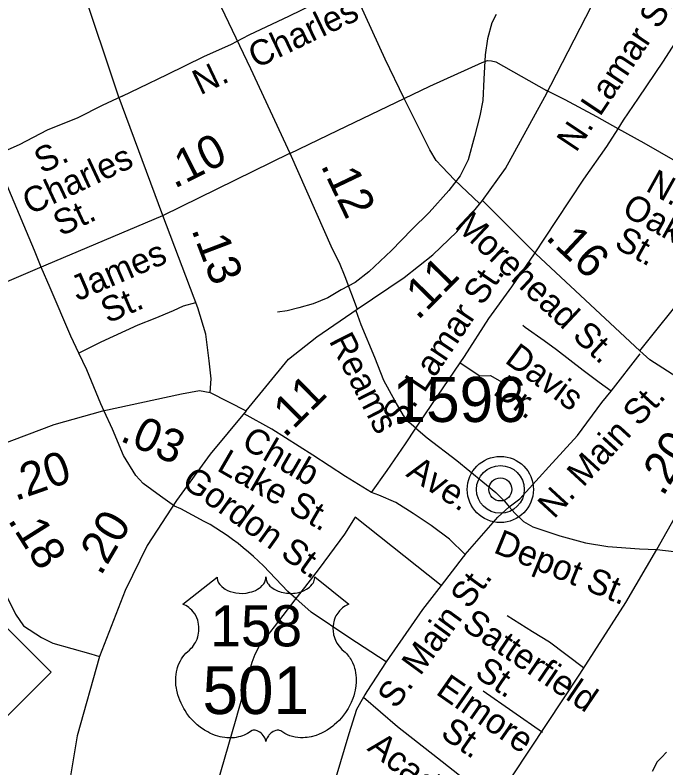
# Model space of a CAD drawing. Extents: x 1950930 to 2061844, y 904556 to 1017002.
# Drawn here: x 2003139 to 2005591, y 961403 to 964240 of the extents above; entities that cross this region are included whole.
import ezdxf

# ---------------------------------------------------------------- set-up
doc = ezdxf.new("R2010")
doc.units = 0
for name, color, linetype in [('Default', 7, 'Continuous'), ('Exist Civil Demographics County Seat CELL', 7, 'Continuous'), ('Exist Hydrographic Misc Water Feature', 7, 'Continuous'), ('Exist Railroad Mainline', 7, 'Continuous'), ('Exist Road Non-System Type 51', 7, 'Continuous'), ('Exist Road Non-System Type 51 Label', 7, 'Continuous'), ('Exist Road Primary NC Attributed', 7, 'Continuous'), ('Exist Road Primary NC Mileage Hundredths English Label', 7, 'Continuous'), ('Exist Road Primary NC Shield CELL', 7, 'Continuous'), ('Exist Road Primary US Attributed', 7, 'Continuous'), ('Exist Road Primary US Mileage Hundredths English Label', 7, 'Continuous'), ('Exist Road Primary US Shield CELL', 7, 'Continuous'), ('Exist Road Primary US Shield Number Label', 7, 'Continuous'), ('Exist Road Primary US Structure Standard Bridge CELL', 7, 'Continuous'), ('Exist Road Secondary Mileage Hundredths English Label', 7, 'Continuous'), ('Exist Road Secondary Structure Standard Bridge Number Label', 7, 'Continuous'), ('Exist Road Secondary Type 51 Attributed', 7, 'Continuous'), ('Exist Road Secondary Type 51 Label', 7, 'Continuous'), ('Exist Road Secondary Type 51 Number Label', 7, 'Continuous')]:
    doc.layers.add(name, color=color, linetype=linetype)

# ---------------------------------------------------------------- blocks, each defined once
blk = doc.blocks.new('Exist Civil Demographics County Seat')
at = {"layer": 'Default'}
for radius in [38.01, 27.44, 13.21]:
    blk.add_circle((0, 0), radius, dxfattribs=at)

msp = doc.modelspace()

# ---------------------------------------------------------------- linework, layer by layer
at = {"layer": 'Exist Hydrographic Misc Water Feature'}
msp.add_lwpolyline([(2004951.7, 964242.8), (2004935.6, 964210.9), (2004919.6, 964150.9), (2004909.8, 964090.7), (2004905.9, 963998.9), (2004902, 963918.9), (2004889.9, 963860.7), (2004869.9, 963782.7), (2004845.8, 963694.9), (2004816, 963634.8), (2004774.1, 963578.6), (2004699.9, 963496.8), (2004634.3, 963432.5), (2004558.1, 963352.7), (2004472.1, 963272.4), (2004420.1, 963232.5), (2004368.3, 963204.3), (2004318.1, 963174.5), (2004262.2, 963152.4), (2004208.4, 963136.4), (2004164.2, 963126.2), (2004128.3, 963120.4)], dxfattribs=at)
at = {"layer": 'Exist Railroad Mainline'}
msp.add_lwpolyline([(2005593, 961462), (2005575, 961442), (2005559, 961425.9), (2005539.1, 961389.9)], dxfattribs=at)
at = {"layer": 'Exist Road Non-System Type 51'}
for p, q in [((2005384.8, 962823.4), (2005494.6, 962963.8)), ((2004744.6, 962090.3), (2004421, 962347.5)), ((2005125.9, 961536.4), (2004903, 961691.8))]:
    msp.add_line(p, q, dxfattribs=at)
for points in [[(2003973.5, 964141.2), (2004021.2, 964166.3), (2004173.4, 964237.1), (2004351.8, 964325.3), (2004406, 964350.3)], [(2004605.8, 963925.8), (2004533.1, 964074), (2004434.8, 964291), (2004406, 964350.3)], [(2005411.8, 963812.2), (2005432.1, 963844.5), (2005487.9, 963927.2), (2005582, 964066), (2005679.2, 964217.8), (2005757.8, 964336.2), (2005764.9, 964347.9)], [(2003542.5, 963935.2), (2003607.5, 963966), (2003712.6, 964016.6), (2003850.6, 964083.6), (2003954.1, 964131), (2003973.5, 964141.2)], [(2004605.8, 963925.8), (2004702.4, 963972), (2004898.9, 964062.1), (2004918.8, 964069), (2004934.4, 964067.4), (2004950, 964064.7), (2005142, 963956.4)], [(2005411.8, 963812.2), (2005331.2, 963857.4), (2005211.2, 963920.4), (2005142, 963956.4)], [(2003542.5, 963935.2), (2003467.4, 963899.7), (2003375.8, 963852.7), (2003259.8, 963806.1), (2003154.4, 963751.7), (2003076.5, 963717.3), (2003061.2, 963710.2)], [(2004172, 963717.5), (2004356.5, 963806.6), (2004605.8, 963925.8)], [(2004889.4, 963530.4), (2004796.2, 963618.2), (2004747.5, 963669), (2004726, 963692.6), (2004701.9, 963731.8), (2004663.4, 963809.8), (2004605.8, 963925.8)], [(2005096.2, 963340.6), (2005178.9, 963465.7), (2005282.6, 963622.1), (2005369.4, 963745.3), (2005411.8, 963812.2)], [(2005840, 963574.6), (2005795.6, 963592.8), (2005509.9, 963757.1), (2005411.8, 963812.2)], [(2003238.1, 963290.1), (2003211.8, 963352.5), (2003115.2, 963582.3), (2003061.2, 963710.2)], [(2004816.4, 962929.8), (2004832.6, 962953.7), (2004924.8, 963096.6), (2005011, 963216.6), (2005096.2, 963340.6)], [(2003379.9, 962965.9), (2003349.9, 963029.9), (2003271.1, 963212.2), (2003238.1, 963290.1)], [(2003818.9, 963155.2), (2003772, 963142.6), (2003734.5, 963125.1), (2003666.1, 963096.9), (2003601.8, 963071.5), (2003554.9, 963050.1), (2003462.4, 963007.2), (2003379.9, 962965.9)], [(2004649.2, 962683), (2004623.8, 962704.4), (2004602.6, 962731.7), (2004571.2, 962785.1), (2004529, 962862.8), (2004495, 962949.2), (2004443.5, 963073.1), (2004424, 963125.8)], [(2005384.8, 962823.4), (2005339.8, 962856), (2005280.2, 962900.6), (2005178.9, 962978.1), (2005132.4, 963012.2), (2005060.8, 963063.4), (2005051.8, 963070)], [(2003474.9, 962747.2), (2003462.2, 962774.7), (2003409.2, 962903.3), (2003379.9, 962965.9)], [(2004649.2, 962683), (2004659.8, 962698.5), (2004709.4, 962772.2), (2004816.4, 962929.8)], [(2004816.4, 962929.8), (2004890.8, 962880.2), (2004930, 962882.2), (2004981.2, 962852.8), (2004981.2, 962850.8)], [(2005001.4, 962387.4), (2005040.9, 962417.6), (2005150.6, 962537.4), (2005258.2, 962656.2), (2005350.5, 962779.6), (2005384.8, 962823.4)], [(2003740.1, 962389.4), (2003686.8, 962427.2), (2003621.8, 962474.6), (2003593.8, 962504.8), (2003548.2, 962580.7), (2003506.4, 962679.1), (2003474.9, 962747.2)], [(2004481.8, 962441.2), (2004384.2, 962501.8), (2004261.2, 962581.9), (2004106.8, 962679.3), (2004002, 962736.8)], [(2004481.8, 962441.2), (2004541, 962523.2), (2004609.9, 962624.1), (2004649.2, 962683)], [(2004649.2, 962683), (2004692.2, 962646.9), (2004804.2, 962560.9), (2004951.1, 962441.3), (2004983.4, 962408.6), (2005001.4, 962387.4)], [(2004835.2, 962206.9), (2004776.5, 962264.6), (2004706.6, 962317), (2004638.9, 962362.2), (2004574.2, 962403.2), (2004509.5, 962431), (2004481.8, 962441.2)], [(2004197, 962040.9), (2004166.8, 962067.6), (2004074.9, 962164.6), (2004056.6, 962182.3), (2004037.9, 962199.6), (2004018.8, 962216.4), (2003999.2, 962232.8), (2003979.2, 962248.6), (2003958.9, 962264), (2003938.2, 962278.8), (2003917.2, 962293.1), (2003895.8, 962306.9), (2003874.1, 962320.2), (2003852, 962331.9), (2003807.8, 962355.7), (2003763.8, 962379.8), (2003740.1, 962389.4)], [(2004835.2, 962206.9), (2004957.8, 962347.9), (2005001.4, 962387.4)], [(2005001.4, 962387.4), (2005022.1, 962363.1), (2005054.8, 962331), (2005089.9, 962311), (2005191.8, 962278), (2005288.4, 962250.8), (2005372.1, 962236.9), (2005491.9, 962228.3), (2005556.6, 962225.5)], [(2004421, 962347.5), (2004379.9, 962284.2), (2004284.8, 962154.3), (2004229.6, 962083.1), (2004197, 962040.9)], [(2004835.2, 962206.9), (2004828, 962198.5), (2004744.6, 962090.3)], [(2004744.6, 962090.3), (2004674.8, 961999.7), (2004538, 961802.9)], [(2004197, 962040.9), (2004114.8, 961934.2), (2004060.6, 961863.9), (2004042.1, 961830.5), (2004031.2, 961800.5), (2003968.4, 961577.2), (2003888.5, 961299.5), (2003828.8, 961034.2), (2003785.9, 960840.7), (2003778.9, 960806.6)], [(2004538, 961802.9), (2004396.8, 961894.9), (2004254.8, 961989.8), (2004197, 962040.9)], [(2005281.1, 961779.8), (2005153.2, 961877.2), (2005088.5, 961916.1), (2004992.9, 961976)], [(2004538, 961802.9), (2004464.8, 961690.8), (2004456.8, 961678.8), (2004451.6, 961669.6)], [(2004451.6, 961669.6), (2004426, 961623.5), (2004396.2, 961531.1), (2004348.2, 961366.3), (2004296.4, 961191.4), (2004227.8, 960877.6), (2004201, 960746.5)], [(2004451.6, 961669.6), (2004580.5, 961558.3), (2004730.6, 961440.5), (2004831.1, 961361.5), (2004900.2, 961302.8), (2004953.4, 961265.7)]]:
    msp.add_lwpolyline(points, dxfattribs=at)
at = {"layer": 'Exist Road Primary NC Attributed'}
msp.add_lwpolyline([(2002863.9, 962537.3), (2002938.4, 962348), (2002967.5, 962299.3), (2003034, 962183.2), (2003113.6, 962038.9), (2003140.3, 961981.8), (2003171.2, 961937.7), (2003238.6, 961894.6), (2003281.7, 961873.1), (2003424.6, 961832.8), (2003457.4, 961822.5)], dxfattribs=at)
at = {"layer": 'Exist Road Primary NC Shield CELL'}
msp.add_lwpolyline([(2002609.2, 961763.3), (2002942.2, 962096.3), (2003275.2, 961763.3), (2002942.2, 961430.3)], close=True, dxfattribs=at)
at = {"layer": 'Exist Road Primary US Attributed'}
msp.add_line((2003873.9, 962817.7), (2004010, 962749), dxfattribs=at)
msp.add_lwpolyline([(2002863.9, 962537.3), (2003285.9, 962697.4), (2003470.1, 962748.9), (2003766.4, 962812.8), (2003834.4, 962824.8), (2003873.9, 962817.7)], dxfattribs=at)
at = {"layer": 'Exist Road Primary US Shield CELL'}
msp.add_lwpolyline([(2003900.4, 962122.1), (2003900.8, 962116.8), (2003902, 962110.5), (2003903, 962107.2), (2003906, 962101), (2003910.9, 962093.6), (2003917.7, 962086.4), (2003925.3, 962080.1), (2003930.5, 962076.7), (2003939.3, 962072), (2003949.2, 962067.8), (2003960.3, 962064.6), (2003971.6, 962062.4), (2003984, 962061), (2003996.2, 962060.8), (2004009.4, 962061.8), (2004024, 962064.6), (2004030.8, 962066.3), (2004038.3, 962068.9), (2004045.3, 962071.8), (2004053, 962075.9), (2004059.1, 962079.8), (2004063.9, 962083.3), (2004070.8, 962089.9), (2004076.2, 962096.6), (2004078.5, 962100.4), (2004080.4, 962104.1), (2004083.1, 962111.8), (2004083.9, 962115.2), (2004084.4, 962122.4), (2004084.9, 962116.4), (2004085.5, 962112.7), (2004086.5, 962109), (2004088, 962105.1), (2004090.7, 962099.7), (2004093.8, 962095.1), (2004099.5, 962088.3), (2004103.1, 962085), (2004106.3, 962082.3), (2004115.1, 962076.3), (2004125.3, 962071.2), (2004130.3, 962069), (2004135.5, 962067.1), (2004142, 962065.2), (2004148.8, 962063.6), (2004155.4, 962062.4), (2004162.3, 962061.4), (2004169.3, 962060.9), (2004175, 962060.8), (2004182, 962060.8), (2004188.4, 962061.2), (2004195, 962062), (2004202.3, 962063.2), (2004208.2, 962064.5), (2004215.9, 962066.5), (2004222.9, 962069), (2004229, 962071.7), (2004237, 962075.9), (2004243.5, 962079.9), (2004248.2, 962083.7), (2004253.8, 962088.9), (2004259.1, 962095), (2004262.2, 962099.5), (2004264.4, 962104.2), (2004266.5, 962109), (2004267.7, 962114.2), (2004268.3, 962118.7), (2004268.5, 962122.5), (2004397.1, 962020.1), (2004394, 962018.9), (2004387, 962015.5), (2004381.5, 962012.2), (2004372.7, 962006), (2004368.9, 962002.6), (2004365.1, 961999), (2004361.6, 961995.2), (2004358.5, 961991.6), (2004354.8, 961986.4), (2004351.4, 961981.3), (2004348.2, 961975.6), (2004345.8, 961970.6), (2004341.8, 961960.3), (2004339.9, 961953.8), (2004338.7, 961948.2), (2004337.2, 961936.8), (2004336.8, 961931.3), (2004336.8, 961925.9), (2004337.1, 961920.2), (2004337.6, 961914.7), (2004338.6, 961909), (2004339.5, 961904), (2004341.1, 961897.8), (2004343.4, 961890.7), (2004346.2, 961883.8), (2004352.1, 961872.6), (2004359.7, 961861.2), (2004365.1, 961854.8), (2004370.4, 961849.4), (2004378.3, 961842.7), (2004382.6, 961838.9), (2004387.5, 961833.9), (2004395.6, 961824.6), (2004398.9, 961820.2), (2004402.2, 961815.2), (2004405.2, 961810.2), (2004408.2, 961804.7), (2004410.7, 961799.9), (2004415.2, 961788.9), (2004418.5, 961778.2), (2004420, 961772.5), (2004422.4, 961759.9), (2004423.3, 961753.7), (2004424.3, 961741.4), (2004424.3, 961726.5), (2004423.2, 961712.4), (2004420.5, 961695.9), (2004418.3, 961686), (2004415, 961674.5), (2004411.7, 961664.6), (2004405.8, 961649.9), (2004400.6, 961639.3), (2004393.8, 961626.8), (2004389.2, 961619.3), (2004383.8, 961611.2), (2004377.1, 961602), (2004369.2, 961592.1), (2004359.7, 961581.7), (2004352, 961574), (2004342, 961565), (2004335.9, 961560), (2004327.2, 961553.5), (2004315.4, 961545.6), (2004303.7, 961538.8), (2004293.7, 961533.7), (2004284.9, 961529.9), (2004273.5, 961525.6), (2004254.6, 961520.3), (2004247.7, 961518.9), (2004239.4, 961517.7), (2004231.8, 961516.9), (2004224.3, 961516.5), (2004214.3, 961516.5), (2004204.4, 961517.2), (2004194.9, 961518.6), (2004185.1, 961520.6), (2004174.9, 961523.7), (2004165.6, 961527.3), (2004156.2, 961532), (2004140.3, 961542), (2004135.7, 961544.4), (2004133.1, 961545.1), (2004126.9, 961545.4), (2004121.2, 961544.2), (2004115.2, 961541.8), (2004111.7, 961539.9), (2004106.9, 961536.8), (2004103.3, 961533.9), (2004098.9, 961529.8), (2004095.8, 961526.3), (2004093.5, 961523.5), (2004089, 961516.5), (2004087.4, 961513.1), (2004085.8, 961508.8), (2004084.3, 961502.4), (2004082.3, 961510.5), (2004079.9, 961515.8), (2004077.2, 961520.3), (2004074.3, 961524.4), (2004069.9, 961529.5), (2004065.8, 961533.4), (2004061, 961537.4), (2004055.8, 961540.5), (2004051.7, 961542.6), (2004047.9, 961544.1), (2004043.2, 961545.2), (2004039.4, 961545.5), (2004036.3, 961545.4), (2004032, 961544.4), (2004026.2, 961540.3), (2004020.7, 961536.5), (2004014.7, 961532.7), (2004007.6, 961528.9), (2004002.3, 961526.5), (2003996.1, 961524.1), (2003988.8, 961521.6), (2003980.9, 961519.6), (2003972.8, 961518), (2003965.7, 961516.8), (2003958, 961516.2), (2003951.1, 961515.9), (2003943.9, 961516), (2003937.1, 961516.5), (2003929.3, 961517.2), (2003919.6, 961518.7), (2003911.5, 961520.5), (2003903, 961522.8), (2003894.3, 961525.5), (2003884.9, 961529.1), (2003873.2, 961534.2), (2003865.1, 961538.4), (2003852.3, 961545.7), (2003837.2, 961556.1), (2003825.9, 961565.3), (2003817.6, 961572.9), (2003805.3, 961585.3), (2003798.2, 961593.4), (2003786.9, 961608), (2003779.7, 961618.6), (2003775, 961626.3), (2003768.2, 961638.8), (2003764.4, 961646.6), (2003759.5, 961658), (2003755.7, 961668.4), (2003752.5, 961678.3), (2003750.8, 961684.6), (2003748.4, 961695.6), (2003746.9, 961703.5), (2003745.4, 961714.2), (2003744.6, 961725.5), (2003744.5, 961735.9), (2003744.8, 961744.6), (2003745.8, 961754.7), (2003747.5, 961765.4), (2003749.5, 961774.6), (2003751.4, 961781.2), (2003754.1, 961789.3), (2003757.7, 961798.2), (2003762, 961806.7), (2003766, 961813.7), (2003771.1, 961821.3), (2003776.1, 961827.8), (2003782.7, 961834.9), (2003789.5, 961841.5), (2003795.8, 961846.6), (2003803.2, 961853.8), (2003807.1, 961858.3), (2003811.8, 961864.4), (2003815.5, 961870.1), (2003818.5, 961875.2), (2003822.4, 961882.7), (2003824.7, 961888.3), (2003827.7, 961897), (2003829.2, 961903.1), (2003830.7, 961910.9), (2003831.7, 961918.3), (2003832.1, 961927.5), (2003831.8, 961935.1), (2003830.9, 961944), (2003829.2, 961952.5), (2003827.2, 961959.9), (2003824, 961968.4), (2003821.1, 961974.7), (2003816.1, 961983.1), (2003810.7, 961990.9), (2003805, 961997.3), (2003799.3, 962003), (2003793.8, 962007.3), (2003788.6, 962011), (2003782.1, 962014.9), (2003775.8, 962018.1), (2003771.8, 962019.6)], close=True, dxfattribs=at)
at = {"layer": 'Exist Road Secondary Structure Standard Bridge Number Label'}
for points in [[(2004900.9, 963541.4), (2004987, 963661.8), (2005135.5, 963931.8), (2005423.2, 964492), (2005650.9, 964916.2), (2005873, 965336.8), (2006008.5, 965597.1), (2006640.6, 966785), (2007039.4, 967503.4), (2007139.5, 967650.6), (2007269.3, 967772.8), (2007385.4, 967834.8), (2007741.3, 967947.7), (2008125.4, 968044)], [(2004427.9, 963131.5), (2004605.4, 963250.8), (2004713, 963336.9), (2004804, 963423), (2004900.9, 963541.4)], [(2004010, 962749), (2004169.9, 962943.5), (2004276.2, 963027.6), (2004427.9, 963131.5)], [(2004010, 962749), (2003874, 962585.8), (2003747.1, 962411.1), (2003636.3, 962241.2), (2003553.4, 962071.7), (2003457.4, 961822.5)], [(2003457.4, 961822.5), (2003372.9, 961524.2), (2003346.1, 961358.5), (2003335.4, 961229.1), (2003335.4, 961004.9), (2003345.2, 960818.6), (2003363.4, 960622.5), (2003388.5, 960489.7), (2003438.4, 960266.4), (2003531.1, 959873.2), (2003575.6, 959660.6), (2003604.5, 959532), (2003699.3, 959104.2), (2003730.6, 958984.7)]]:
    msp.add_lwpolyline(points, dxfattribs=at)
at = {"layer": 'Exist Road Secondary Type 51 Attributed'}
msp.add_line((2003695.6, 963485), (2004174.4, 963719.7), dxfattribs=at)
for points in [[(2004171, 966822.3), (2003943.3, 966483.8), (2003888.5, 966397.9), (2003862.7, 966346.5), (2003847, 966314.2), (2003824.1, 966260.4), (2003798.6, 966180.1), (2003756.6, 966027), (2003737.6, 965951.1), (2003718.3, 965885.8), (2003705.6, 965837.9), (2003692.5, 965801.8), (2003657.6, 965731.4), (2003606.9, 965641.8), (2003562.8, 965578.4), (2003494.2, 965485.6), (2003441.5, 965427), (2003410.9, 965385.5), (2003378.6, 965337.6), (2003434.6, 965274.7), (2003574.6, 964982.2), (2003777.1, 964561), (2004025.7, 964038.9), (2004174.4, 963719.7)], [(2003695.6, 963485), (2003527.4, 963939), (2003389.1, 964352.8), (2003373.1, 964371), (2003122.8, 964792.9), (2002895, 965163.4), (2002852.7, 965225.3), (2002802.1, 965291.4), (2002734.6, 965377), (2002662.1, 965465.2), (2002490.1, 965674.5), (2002414.2, 965786.5), (2002378, 965836.5), (2002350.1, 965886.5), (2002322, 965952.5), (2002271.9, 966044.3), (2002199.9, 966226.5), (2002185.8, 966270.4), (2002135.7, 966405.4)], [(2005492.9, 962974.8), (2005680.3, 963208.7), (2005800.1, 963378.9), (2005816.8, 963443.5), (2005831.7, 963546.2), (2005839.6, 963590.3), (2005845.7, 963622.4), (2005863.6, 963754.3), (2005883.5, 963854.3), (2005947.4, 964161.7), (2005958.1, 964237.1), (2005961.1, 964401.4), (2005967.4, 964609.8), (2005981.1, 964679.3), (2006009, 964750.5), (2006076.5, 964861.3), (2006113.7, 964930.8), (2006158.9, 965012.5), (2006250.2, 965145.1), (2006345.1, 965255.1), (2006489.2, 965410.7)], [(2004174.4, 963719.7), (2004333.8, 963359.3), (2004359.7, 963307.3), (2004381.9, 963255.5), (2004427.9, 963131.5)], [(2004900.9, 963541.4), (2005101, 963340.8), (2005492.9, 962974.8)], [(2000699, 962171.9), (2000892.1, 962307.3), (2000932.1, 962333.2), (2000948, 962339.3), (2000970.1, 962351.3), (2000996, 962365.3), (2001044.1, 962379.3), (2002555.8, 962998.3), (2003223.7, 963284.7), (2003695.6, 963485)], [(2003873.9, 962817.7), (2003878.1, 962869), (2003869.9, 962937), (2003858, 963037.1), (2003827.8, 963137.1), (2003695.6, 963485)], [(2005556.6, 962225.5), (2005846.2, 962738.3), (2005531, 962940.6), (2005492.9, 962974.8)], [(2005556.6, 962225.5), (2006153.7, 962156.7), (2006412.6, 962136.6), (2006529.9, 962127.2), (2006634.9, 962132), (2006690.1, 962136.9), (2007095.2, 962224.3), (2007225.7, 962252.2), (2007305.5, 962269.8), (2007355.9, 962281.3), (2007398.9, 962286.8), (2007431.1, 962292.2), (2007465.7, 962294.1), (2007527.6, 962294.1)], [(2004688.6, 959311.4), (2004660.2, 959770.1), (2004656.8, 959859.6), (2004640.6, 959959.6), (2004621.6, 960141.8), (2004614.2, 960312), (2004617, 960373), (2004622.5, 960448.9), (2004648, 960579.3), (2004655.6, 960625.4), (2004664.4, 960666.5), (2004678.5, 960727.2), (2004709.3, 960823.3), (2004743.2, 960895.5), (2004951.8, 961279.4), (2005267.2, 961755.7), (2005440.6, 962026.6), (2005556.6, 962225.5)]]:
    msp.add_lwpolyline(points, dxfattribs=at)

# ---------------------------------------------------------------- block references
at = {"layer": 'Exist Civil Demographics County Seat CELL', "xscale": 3.2808333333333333, "yscale": 3.2808333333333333}
msp.add_blockref('Exist Civil Demographics County Seat', (2004967.7, 962452.4), dxfattribs=at)

# ---------------------------------------------------------------- texts
at = {"layer": 'Exist Road Non-System Type 51 Label'}
for s, rotation, p in [('N.   Charles    St.', 25.5195, (2003837, 963937.5)), ('N. Lamar St.', 56.2432, (2005252.7, 963719.6)), ('   S. ', 25.0715, (2003143.8, 963596.5)), ('Charles ', 25.0715, (2003195.5, 963485.9)), (' N.', 330.9711, (2005479.9, 963597.1)), ('Oak', 330.9711, (2005420.7, 963490.5)), ('  St.', 25.0715, (2003247.2, 963375.4)), (' St.', 330.9711, (2005361.5, 963383.8)), ('James ', 23.3292, (2003375, 963161.1)), ('S. Lamar St.', 56.2432, (2004594.2, 962683.7)), ('  St.', 23.3292, (2003423.3, 963049.1)), ('Reams', 297.0044, (2004320.3, 963012.8)), ('Davis ', 323.4769, (2004980.2, 962933.2)), (' Dr.', 323.4769, (2004907.6, 962835.1)), ('N. Main St.', 47.4138, (2005169.8, 962338.2)), (' Chub', 329.8685, (2003956.6, 962631.6)), ('Lake St.', 329.8685, (2003895.3, 962526.1)), ('Ave.', 327.073, (2004608.3, 962504.6)), ('Gordon St.', 324.4623, (2003761.4, 962468.6)), ('Depot St.', 337.7246, (2004937.8, 962216.1)), ('S. Main St.', 53.8113, (2004573.8, 961621.6)), ('Satterfield', 325.7939, (2004818.1, 961930.2)), ('    St.', 325.7939, (2004749.5, 961829.2)), ('Elmore', 325.1669, (2004720.3, 961683.5)), ('   St.', 325.1669, (2004650.6, 961583.3)), ('Academy   St.', 321.1662, (2004462.3, 961472.1))]:
    msp.add_text(s, height=95, rotation=rotation, dxfattribs=at).set_placement(p)
at = {"layer": 'Exist Road Primary NC Mileage Hundredths English Label'}
msp.add_text('.18', height=125, rotation=302.3083, dxfattribs=at).set_placement((2003109.5, 962336.8))
at = {"layer": 'Exist Road Primary US Mileage Hundredths English Label'}
for s, rotation, p in [('.11', 45.5845, (2004656.8, 963087.4)), ('.11', 44.8072, (2004155.1, 962643.5)), ('.03', 336.2792, (2003530.3, 962637.5)), ('.20', 19.2423, (2003140, 962408.3)), ('.20', 59.5747, (2003462.1, 962123.3))]:
    msp.add_text(s, height=125, rotation=rotation, dxfattribs=at).set_placement(p)
at = {"layer": 'Exist Road Primary US Shield Number Label'}
for s, height, p in [('158', 155, (2003874.8, 961860.8)), ('501', 180, (2003845.2, 961605.9))]:
    msp.add_text(s, height=height, dxfattribs=at).set_placement(p)
at = {"layer": 'Exist Road Primary US Structure Standard Bridge CELL'}
for s, rotation, p in [('.10', 26.7121, (2003739.2, 963584.7)), ('.12', 295.5804, (2004289, 963674.2)), ('.13', 290.8122, (2003802.5, 963431.8)), ('.16', 316.9459, (2005134.3, 963398.7))]:
    msp.add_text(s, height=125, rotation=rotation, dxfattribs=at).set_placement(p)
at = {"layer": 'Exist Road Secondary Mileage Hundredths English Label'}
msp.add_text('.20', height=125, rotation=58.6076, dxfattribs=at).set_placement((2005580.4, 962422.9))
at = {"layer": 'Exist Road Secondary Type 51 Label'}
msp.add_text('Morehead St.', height=95, rotation=316.8738, dxfattribs=at).set_placement((2004791.7, 963441.7))
at = {"layer": 'Exist Road Secondary Type 51 Number Label'}
msp.add_text('1596', height=170, dxfattribs=at).set_placement((2004561.2, 962706.7))

doc.saveas('drawing.dxf')
